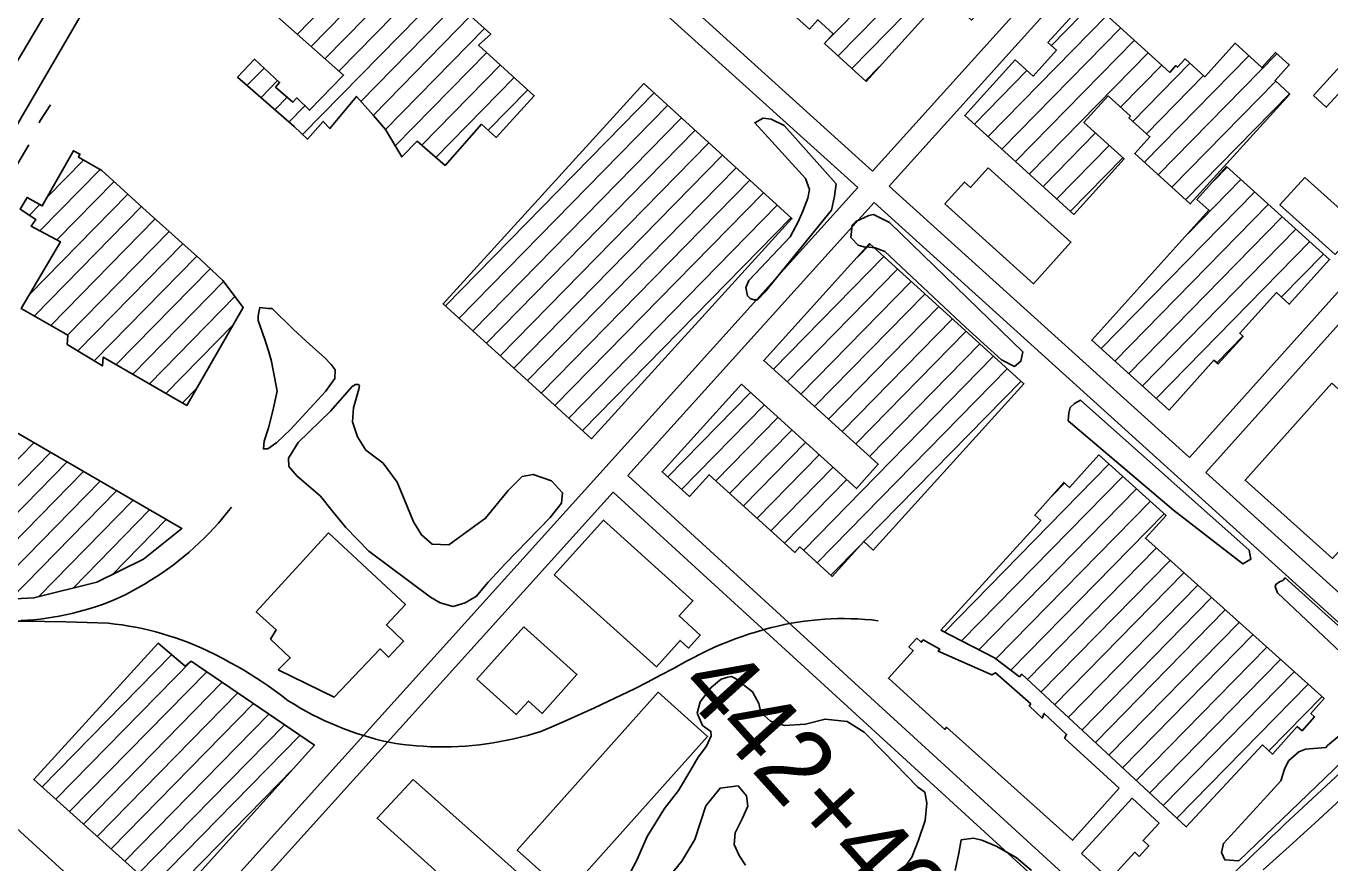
# Model space of a CAD drawing. Extents: x 3625074 to 3663148, y 511451 to 537151.
# Drawn here: x 3645103 to 3646863, y 527214 to 528343 of the extents above; entities that cross this region are included whole.
import ezdxf

# ---------------------------------------------------------------- set-up
doc = ezdxf.new("R2010")
doc.units = 0
for name, color, linetype in [('V-BLDG-OTLN', 7, 'Continuous'), ('V-GRID-MAJR', 7, 'Continuous'), ('V-LEVE-TOET', 7, 'Continuous'), ('V-RAIL-TRAK', 7, 'Continuous'), ('V-ROAD-CNTR', 7, 'Continuous'), ('V-SITE-VEGE', 7, 'Continuous'), ('V-SURV-IDEN', 7, 'Continuous'), ('V-TOPO-SHOR', 7, 'Continuous')]:
    doc.layers.add(name, color=color, linetype=linetype)

msp = doc.modelspace()

# ---------------------------------------------------------------- linework, layer by layer
at = {"layer": 'V-BLDG-OTLN'}
for p, q in [((3646182.1, 528321.5), (3647050, 529207)), ((3646199, 528303), (3647068.6, 529190.2)), ((3646217.5, 528286.2), (3646659.1, 528736.7)), ((3645468.8, 528332.6), (3645592.1, 528458.4)), ((3645487.6, 528316), (3645611.1, 528442.1)), ((3645506.3, 528299.5), (3645646.5, 528442.4)), ((3645525.1, 528282.9), (3645647, 528407.3)), ((3645475.9, 528197), (3645665.6, 528390.5)), ((3646486.9, 528317), (3646547, 528378.3)), ((3645554.7, 528241.7), (3645684.2, 528373.7)), ((3646401.5, 528194.2), (3646561.9, 528357.8)), ((3645571.5, 528223.1), (3645702.7, 528357)), ((3645587.8, 528204), (3645721.3, 528340.2)), ((3646420.1, 528177.4), (3646580.5, 528341)), ((3646438.6, 528160.6), (3646599, 528324.2)), ((3645601.1, 528181.8), (3645724.5, 528307.7)), ((3646457.2, 528143.8), (3646617.6, 528307.4)), ((3646631, 528142.6), (3646791.3, 528306.1)), ((3646734.7, 528319.8), (3646735, 528320.1)), ((3645400.9, 528263.4), (3645423.8, 528286.7)), ((3645636.7, 528182.5), (3645743, 528290.9)), ((3646236, 528269.3), (3646254.9, 528288.6)), ((3646580.4, 528233.8), (3646636.1, 528290.6)), ((3646596.8, 528214.8), (3646673.8, 528293.4)), ((3646612.4, 528159.4), (3646753.5, 528303.3)), ((3645419.8, 528246.9), (3645442.2, 528269.7)), ((3645655.7, 528166.1), (3645761.5, 528274.1)), ((3646383, 528211), (3646454, 528283.4)), ((3646615.4, 528198.1), (3646692.4, 528276.6)), ((3645668.7, 527965.9), (3645950.4, 528253.3)), ((3645726.6, 528202.7), (3645780, 528257.2)), ((3646649.5, 528125.8), (3646789.8, 528268.9)), ((3646668.1, 528109), (3646808.3, 528252.1)), ((3645438.6, 528230.4), (3645455.1, 528247.2)), ((3645457.4, 528213.8), (3645478.9, 528235.8)), ((3645687.2, 527949), (3645968.9, 528236.4)), ((3645705.7, 527932.2), (3645987.4, 528219.6)), ((3645724.2, 527915.3), (3646005.9, 528202.7)), ((3646475.7, 528127), (3646546.4, 528199.1)), ((3645742.7, 527898.5), (3646024.4, 528185.9)), ((3646494.3, 528110.2), (3646564.9, 528182.3)), ((3645761.2, 527881.6), (3646042.9, 528169)), ((3646512.8, 528093.4), (3646583.5, 528165.5)), ((3645121.3, 528067), (3645202.5, 528149.8)), ((3645131, 528112.6), (3645180, 528162.6)), ((3645779.7, 527864.8), (3646061.4, 528152.2)), ((3646706.1, 528134.5), (3646724.3, 528153)), ((3645144.2, 528054.7), (3645221.4, 528133.4)), ((3645798.2, 527848), (3646079.9, 528135.3)), ((3646671, 528062.9), (3646742.9, 528136.3)), ((3645106.2, 527980.1), (3645239.9, 528116.6)), ((3645816.7, 527831.1), (3646098.4, 528118.5)), ((3646554.1, 527908), (3646761.5, 528119.5)), ((3645107, 528088.1), (3645121.1, 528102.5)), ((3645113.7, 527952.1), (3645258.4, 528099.7)), ((3645835.2, 527814.3), (3646116.9, 528101.7)), ((3646572.7, 527891.2), (3646780, 528102.8)), ((3645136.1, 527939.2), (3645277, 528083)), ((3645853.7, 527797.4), (3646135.4, 528084.8)), ((3646591.3, 527874.4), (3646798.6, 528086)), ((3645158.4, 527926.3), (3645295.6, 528066.3)), ((3646609.8, 527857.7), (3646817.2, 528069.2)), ((3645172.4, 527904.9), (3645314.3, 528049.6)), ((3646225.1, 528031.7), (3646242.1, 528049.1)), ((3646628.4, 527840.9), (3646835.8, 528052.5)), ((3645194.4, 527891.6), (3645332.9, 528032.9)), ((3646111.7, 527880.2), (3646260.7, 528032.3)), ((3646797.4, 527977.6), (3646854.3, 528035.7)), ((3645224.3, 527886.4), (3645351.3, 528015.9)), ((3646130.2, 527863.4), (3646279.2, 528015.5)), ((3645246.7, 527873.5), (3645369.3, 527998.6)), ((3646148.7, 527846.6), (3646297.7, 527998.7)), ((3645269, 527860.5), (3645384.6, 527978.4)), ((3646167.3, 527829.8), (3646316.3, 527981.8)), ((3646185.8, 527813), (3646334.8, 527965)), ((3645291.4, 527847.6), (3645382.5, 527940.6)), ((3646204.4, 527796.2), (3646353.4, 527948.2)), ((3646222.9, 527779.4), (3646371.9, 527931.4)), ((3646710.4, 527888.8), (3646745.6, 527924.8)), ((3646241.4, 527762.6), (3646390.4, 527914.6)), ((3646152.1, 527635.8), (3646409, 527897.8)), ((3646170.7, 527619), (3646427.5, 527881)), ((3646233.7, 527647.6), (3646446, 527864.2)), ((3645313.7, 527834.7), (3645332.6, 527854)), ((3645969.2, 527734.8), (3646080.7, 527848.7)), ((3645987.7, 527718), (3646099.3, 527831.9)), ((3646033.9, 527729.5), (3646117.8, 527815)), ((3646052.5, 527712.7), (3646136.3, 527798.2)), ((3644939.2, 527603.4), (3645113.2, 527781)), ((3646071, 527695.9), (3646154.9, 527781.4)), ((3644961.8, 527590.8), (3645135.6, 527768)), ((3646089.5, 527679.1), (3646173.4, 527764.6)), ((3644986.2, 527579.9), (3645157.9, 527755.1)), ((3645016.3, 527574.9), (3645180.2, 527742.1)), ((3646108.1, 527662.3), (3646191.9, 527747.8)), ((3646342.5, 527525.5), (3646564.7, 527752.2)), ((3645047.4, 527570.9), (3645202.5, 527729.2)), ((3646126.6, 527645.5), (3646210.5, 527731)), ((3646365.7, 527513.5), (3646583.3, 527735.4)), ((3646487.5, 527709.1), (3646504.6, 527726.6)), ((3645081.6, 527570.1), (3645224.8, 527716.2)), ((3646389, 527501.5), (3646601.8, 527718.7)), ((3645119.5, 527573.1), (3645247.1, 527703.3)), ((3645166, 527584.8), (3645269.4, 527690.3)), ((3646412, 527489.2), (3646620.4, 527701.9)), ((3645219.1, 527603.3), (3645291.8, 527677.4)), ((3646432.1, 527474), (3646639, 527685.1)), ((3646189.2, 527602.2), (3646227.5, 527641.2)), ((3646454.6, 527461.3), (3646628.6, 527638.9)), ((3646472.9, 527444.3), (3646647.3, 527622.2)), ((3646491.3, 527427.3), (3646665.9, 527605.4)), ((3646509.6, 527410.3), (3646684.5, 527588.7)), ((3646527.9, 527393.3), (3646703.1, 527572)), ((3646546.3, 527376.3), (3646721.8, 527555.3)), ((3646564.6, 527359.2), (3646740.4, 527538.6)), ((3646583, 527342.2), (3646759, 527521.9)), ((3645124.1, 527316.5), (3645299, 527494.9)), ((3646601.3, 527325.2), (3646777.7, 527505.2)), ((3645142.7, 527299.8), (3645325.6, 527486.3)), ((3646619.6, 527308.2), (3646796.3, 527488.5)), ((3645161.3, 527283.1), (3645346.5, 527472)), ((3646638, 527291.2), (3646814.9, 527471.8)), ((3645180, 527266.4), (3645367.5, 527457.7)), ((3645198.6, 527249.7), (3645388.4, 527443.3)), ((3646656.3, 527274.2), (3646833.5, 527455)), ((3645217.3, 527233), (3645409.4, 527429)), ((3646780.6, 527365.4), (3646852.2, 527438.3)), ((3645235.9, 527216.3), (3645430.4, 527414.7)), ((3645254.5, 527199.6), (3645451.3, 527400.3)), ((3645273.2, 527182.9), (3645472.3, 527386)), ((3645291.8, 527166.2), (3645463.7, 527341.5))]:
    msp.add_line(p, q, dxfattribs=at)
for points in [[(3646928.2, 529317.6), (3647071.3, 529187.7), (3646852.1, 528946.4), (3646887.7, 528914), (3646738.8, 528750), (3646701.7, 528783.7), (3646600.4, 528672.1), (3646638.6, 528637.3), (3646379.1, 528351.5), (3646342.3, 528384.9), (3646236.8, 528268.7), (3646180.5, 528319.7), (3646192.5, 528333), (3646171.6, 528351.9), (3646160.2, 528339.3), (3646103.2, 528391), (3646466.8, 528791.4), (3646503.8, 528757.8), (3646605.9, 528870.2), (3646559.9, 528912)], [(3646840.8, 528249.5), (3646895.1, 528309.3), (3647016.3, 528199.2), (3646989.3, 528169.5), (3646885.4, 528263.8), (3646858.1, 528233.8)], [(3645936.5, 528265.9), (3646136.5, 528083.7), (3645865.8, 527786.4), (3645665.7, 527968.6)], [(3645319.6, 527831.3), (3645206.7, 527896.6), (3645205.7, 527884.8), (3645157.8, 527913.7), (3645158.9, 527926), (3645095.7, 527962.4), (3645148.8, 528052.2), (3645109.3, 528073.5), (3645115.6, 528082.4), (3645094.4, 528096.3), (3645104.2, 528112.2), (3645124.3, 528100.7), (3645166.4, 528175.1), (3645175.2, 528170.5), (3645173.5, 528166.4), (3645204.8, 528148.5), (3645270, 528089.2), (3645338.1, 528028.2), (3645368.4, 527999.8), (3645395.8, 527963.6)], [(3646401.4, 528152.1), (3646513.3, 528051.5), (3646463, 527995.6), (3646343.2, 528103.3), (3646369.7, 528132.7), (3646377.6, 528125.6)], [(3646723.5, 528153.8), (3646862.5, 528028.3), (3646808.1, 527968), (3646790.7, 527983.7), (3646741.2, 527928.8), (3646745.8, 527924.6), (3646712.1, 527887.3), (3646706.5, 527892.4), (3646645.8, 527825.2), (3646541.5, 527919.4), (3646699.7, 528094.7), (3646683.5, 528109.4)], [(3646829.1, 528139.2), (3646903.5, 528072.2), (3646870, 528035.1), (3646795.6, 528102.1)], [(3646241.4, 528049.7), (3646449.9, 527860.7), (3646246.4, 527636.2), (3646233.5, 527647.8), (3646190.8, 527600.7), (3646147.1, 527640.4), (3646140.4, 527633), (3646024.8, 527737.8), (3645998.2, 527708.5), (3645961.4, 527741.9), (3646068.3, 527859.9), (3646223.6, 527719.2), (3646253.2, 527751.9), (3646098.6, 527892.1)], [(3644991.7, 527851.6), (3645313, 527665.1), (3645261.1, 527624), (3645198, 527592.9), (3645113.1, 527571.5), (3645060.8, 527569.2), (3644993.2, 527577.9), (3644975.6, 527583), (3644904.7, 527622.8), (3644963.6, 527726.2), (3644928.1, 527746.4), (3644979.5, 527830.9), (3644970.7, 527833.7), (3644984, 527854.4), (3644988.2, 527849.2)], [(3646865.6, 527861.2), (3646983.5, 527755.6), (3646866.4, 527624.8), (3646748.5, 527730.5)], [(3646337.7, 527527.9), (3646472.5, 527676.1), (3646464.5, 527683.2), (3646503.7, 527727.4), (3646511.3, 527720.6), (3646551, 527764.5), (3646641.7, 527682.7), (3646614, 527652), (3646855.1, 527435.7), (3646837.3, 527415.8), (3646842.4, 527411.1), (3646825.5, 527392.3), (3646819, 527398.1), (3646785.6, 527360.9), (3646771.9, 527373.2), (3646669, 527262.4), (3646446.9, 527468.5), (3646443.8, 527465.2), (3646410.2, 527490.6)], [(3645815.7, 527602.9), (3645882.1, 527676.6), (3646002.9, 527567.8), (3645984.3, 527547.2), (3646012.9, 527521.5), (3645997, 527503.9), (3645985.5, 527514.2), (3645953.6, 527478.7)], [(3645510.8, 527659.6), (3645614.8, 527562.7), (3645589.1, 527535.2), (3645612.3, 527513.1), (3645591.9, 527491.8), (3645580.6, 527502.7), (3645518.5, 527437.8), (3645443, 527474.7), (3645459.3, 527490.9), (3645432.6, 527516), (3645440, 527528.5), (3645413.3, 527552.9)], [(3645774.8, 527532.4), (3645846.4, 527468.1), (3645799.3, 527415.7), (3645780.8, 527432.4), (3645764.4, 527414.1), (3645711.3, 527461.8)], [(3646578.4, 527314.7), (3646515.4, 527244.5), (3646345.5, 527397), (3646343, 527394.1), (3646266.9, 527463.1), (3646300.4, 527500.2), (3646294.5, 527505.7), (3646305.3, 527517.2), (3646311.2, 527511.7), (3646314, 527514.9), (3646336.1, 527502.4), (3646334.1, 527499.6), (3646406.5, 527467.7), (3646411.3, 527470.6), (3646459, 527428.6), (3646457, 527425.8), (3646474.5, 527409.5), (3646477.2, 527415.8), (3646507.4, 527387.3), (3646504.7, 527382.4)], [(3645325.4, 527486.4), (3645491.8, 527372.7), (3645299.4, 527159.3), (3645112.8, 527326.6), (3645280.8, 527510.5), (3645317.2, 527479.4)], [(3645832.4, 527171.6), (3645765.7, 527231.2), (3645956.1, 527444.2), (3646022.8, 527384.6)], [(3645625.2, 527326.7), (3645839.9, 527135.1), (3645791.4, 527080.7), (3645576.4, 527274.1)], [(3646527.5, 527226.8), (3646595.9, 527301.2), (3646632.4, 527267.6), (3646610.8, 527244.1), (3646618.6, 527236.9), (3646605.6, 527222.7), (3646599.4, 527228.3), (3646565.7, 527191.6)]]:
    msp.add_lwpolyline(points, close=True, dxfattribs=at)
for points in [[(3645637.3, 528416.1), (3645729.9, 528332.4), (3645713.6, 528317.6), (3645788.6, 528249.3), (3645737.2, 528193.2), (3645717.6, 528210.8), (3645668.2, 528155.4), (3645630.4, 528187.9), (3645610.1, 528166.8), (3645588, 528203.7), (3645571.8, 528222.7), (3645548.6, 528248.5), (3645512.8, 528205.1), (3645503.7, 528214.6), (3645482.7, 528190.8), (3645464.5, 528207.7), (3645388.1, 528274.6), (3645411.1, 528298.5), (3645444.8, 528267.3), (3645439.4, 528261), (3645462.5, 528240.7), (3645467.9, 528246.4), (3645485.1, 528229.8), (3645531.3, 528277.3), (3645394.1, 528398.8)], [(3646555, 528364.1), (3646646.8, 528280.9), (3646655, 528290), (3646657.3, 528287.9), (3646667.5, 528299.1), (3646694.1, 528275), (3646735, 528320.1), (3646771, 528287.4), (3646789.4, 528307.8), (3646808.1, 528290.9), (3646788.9, 528269.7), (3646808.8, 528251.6), (3646674.4, 528103.3), (3646599.4, 528171.2), (3646619.9, 528193.9), (3646591.6, 528219.6), (3646593.6, 528221.9), (3646563.5, 528249.1), (3646530.9, 528213.1), (3646585.1, 528164), (3646517.4, 528089.2), (3646370, 528222.7), (3646438.1, 528297.8), (3646462.3, 528275.9), (3646493.8, 528310.7), (3646482.2, 528321.2), (3646539.8, 528384.8)]]:
    msp.add_lwpolyline(points, dxfattribs=at)
at = {"layer": 'V-GRID-MAJR'}
msp.add_spline([(3645143, 517019), (3645082.2, 523076.2), (3645021.4, 529136.9), (3644995.2, 531741.3)], degree=3, dxfattribs=at)
at = {"layer": 'V-LEVE-TOET'}
msp.add_lwpolyline([(3646772.9, 527204.7), (3646807.9, 527236.1), (3646842.8, 527267.6), (3646877.5, 527299.3)], dxfattribs=at)
at = {"layer": 'V-RAIL-TRAK'}
for points in [[(3645095.6, 527540.9), (3645104.3, 527541.4), (3645112.9, 527542.1), (3645121.5, 527543), (3645130.1, 527544.1), (3645138.7, 527545.4), (3645147.2, 527546.9), (3645155.7, 527548.6), (3645164.1, 527550.5), (3645172.5, 527552.6), (3645180.9, 527554.9), (3645189.2, 527557.4), (3645197.4, 527560.1), (3645205.6, 527562.9), (3645213.7, 527566), (3645221.7, 527569.2), (3645229.7, 527572.7), (3645238, 527576.8), (3645246.2, 527581.1), (3645254.4, 527585.5), (3645262.4, 527590.2), (3645270.3, 527595), (3645278.2, 527600), (3645285.9, 527605.2), (3645293.5, 527610.5), (3645301, 527616), (3645308.3, 527621.7), (3645315.5, 527627.5), (3645322.6, 527633.5), (3645329.6, 527639.7), (3645336.4, 527646), (3645343.1, 527652.4), (3645349.6, 527659), (3645356, 527665.8), (3645362.2, 527672.6), (3645368.3, 527679.7), (3645374.2, 527686.8), (3645380, 527694.1)], [(3645069.7, 527540.6), (3645080.9, 527540), (3645098.5, 527540.4), (3645127.3, 527539.9), (3645156.1, 527539.3), (3645184.9, 527538.4), (3645213.6, 527537.4), (3645222.9, 527536.3), (3645232.1, 527535.1), (3645241.3, 527533.6), (3645250.4, 527531.9), (3645259.5, 527530.1), (3645268.6, 527528), (3645277.6, 527525.7), (3645286.6, 527523.2), (3645295.5, 527520.5), (3645304.3, 527517.6), (3645313.1, 527514.5), (3645321.8, 527511.2), (3645330.4, 527507.7), (3645339, 527504), (3645347.4, 527500.1)], [(3645994.2, 527486), (3646003.3, 527490.9), (3646012.5, 527495.6), (3646021.8, 527500.1), (3646031.1, 527504.5), (3646040.6, 527508.6), (3646050.2, 527512.5), (3646059.8, 527516.2), (3646069.5, 527519.7), (3646079.3, 527522.9), (3646089.2, 527526), (3646099.1, 527528.8), (3646109.1, 527531.5), (3646115.7, 527533.1)], [(3646115.7, 527533.1), (3646126.8, 527535.5), (3646135.6, 527537.3), (3646144.6, 527538.8), (3646153.5, 527540.1), (3646162.5, 527541.2), (3646171.5, 527542.1), (3646180.6, 527542.8), (3646189.6, 527543.3), (3646198.7, 527543.6), (3646207.7, 527543.7), (3646216.8, 527543.5), (3646225.8, 527543.2), (3646234.9, 527542.6), (3646243.9, 527541.8), (3646252.9, 527540.8)], [(3645347.4, 527500.1), (3645357.9, 527495), (3645368.3, 527489.7), (3645378.5, 527484.1), (3645388.7, 527478.4), (3645398.7, 527472.5), (3645408.7, 527466.4), (3645418.5, 527460.1), (3645428.2, 527453.6), (3645437.7, 527446.9), (3645447.2, 527440), (3645456.4, 527432.9), (3645464.3, 527428.1), (3645472.3, 527423.3), (3645480.3, 527418.8), (3645488.5, 527414.4), (3645496.7, 527410.2), (3645505.1, 527406.3), (3645513.5, 527402.4), (3645522, 527398.8), (3645530.6, 527395.4), (3645539.2, 527392.1), (3645548, 527389.1), (3645556.8, 527386.2), (3645565.6, 527383.5), (3645572, 527381.8), (3645574.5, 527381.1), (3645583.5, 527378.8), (3645592.5, 527376.7), (3645601.8, 527375.2), (3645611.2, 527373.9), (3645620.5, 527372.9), (3645629.9, 527372), (3645639.3, 527371.3), (3645648.8, 527370.8), (3645658.2, 527370.6), (3645667.6, 527370.5), (3645677.1, 527370.7), (3645686.5, 527371.1), (3645695.9, 527371.6), (3645705.3, 527372.4), (3645714.7, 527373.4), (3645724, 527374.6), (3645733.4, 527376), (3645742.6, 527377.6), (3645751.9, 527379.4), (3645761.1, 527381.4), (3645770.3, 527383.6), (3645779.4, 527386), (3645788.5, 527388.6), (3645797.5, 527391.4), (3645815.8, 527399.1), (3645834, 527406.9), (3645852.2, 527415), (3645870.2, 527423.2), (3645888.2, 527431.6), (3645906.1, 527440.2), (3645923.9, 527449), (3645941.6, 527458), (3645959.3, 527467.1), (3645976.8, 527476.5), (3645994.2, 527486)]]:
    msp.add_lwpolyline(points, dxfattribs=at)
at = {"layer": 'V-ROAD-CNTR'}
for points in [[(3644089.7, 526497.4), (3644224.3, 526724.3), (3645191.2, 528383.9), (3645330.9, 528601.1), (3645523.7, 528912.9), (3645820.8, 529433), (3646080.5, 529867.3), (3646336.2, 530309)], [(3644089.3, 526582.8), (3644895.4, 527968.3), (3645323.8, 528688.4), (3645602, 529144.8), (3646009.9, 529843.9)], [(3646245.6, 528147.5), (3647147.4, 529146.7)], [(3646245.6, 528147.5), (3645865.4, 528491.1), (3645750.1, 528594.9), (3645612.8, 528743.1), (3645498.7, 528865)], [(3646267.9, 528127.4), (3646923.4, 528853.7)], [(3646225.5, 528125.3), (3645845.3, 528468.8), (3645729, 528573.5), (3645590.9, 528722.7), (3645476.8, 528844.5)], [(3646673.3, 527761.1), (3647328.7, 528491.8)], [(3646695.5, 527741), (3647351, 528471.9)], [(3645284.5, 527082.7), (3646225.5, 528125.3)], [(3646673.3, 527761.1), (3646267.9, 528127.4)], [(3645915.2, 527736.7), (3646247.8, 528105.2)], [(3646986.8, 527437.4), (3646247.8, 528105.2)], [(3646802, 527266.1), (3646926.3, 527381.6), (3647065.8, 527514), (3647403.7, 527829.3), (3647529.1, 527957.9)], [(3647006.9, 527459.7), (3646695.5, 527741)], [(3646618.1, 527094), (3645915.2, 527736.7)], [(3645306.7, 527062.5), (3645895.1, 527714.4)], [(3646597.8, 527071.8), (3645895.1, 527714.4)], [(3645284.5, 527082.7), (3644783.9, 527539.6), (3644727.3, 527583.7)]]:
    msp.add_lwpolyline(points, dxfattribs=at)
msp.add_spline([(3646070, 526668.5), (3646149.7, 526724.8), (3646228.5, 526783), (3646303.5, 526843), (3646405.7, 526917), (3646505.4, 526983.8), (3646567.8, 527045.2), (3646662.9, 527134.4), (3646802, 527266.1)], degree=3, dxfattribs=at)
at = {"layer": 'V-SITE-VEGE'}
for points in [[(3646078.4, 527999.9), (3646134.3, 528058.8), (3646145, 528079.3), (3646151.2, 528093.6), (3646158.2, 528111.2), (3646160.3, 528122.7), (3646155, 528137.8), (3646086.5, 528212.9), (3646097.9, 528219.1), (3646108.5, 528217.9), (3646126.1, 528209), (3646196.5, 528130.3), (3646194, 528113.7), (3646190.2, 528094.8), (3646099.8, 527984.2), (3646089.9, 527974), (3646085.7, 527973.9), (3646080.2, 527975.6), (3646076.5, 527979.2), (3646074.4, 527990.7)], [(3646216.1, 528058), (3646218.1, 528074.6), (3646223.1, 528079.7), (3646240.4, 528087.9), (3646246.9, 528088.9), (3646268.2, 528078.2), (3646448.2, 527903.6), (3646445.7, 527891.1), (3646437.1, 527884.1), (3646419.5, 527893), (3646371.4, 527936.7), (3646262, 528039.1), (3646249, 528043.9), (3646240.7, 528045.1), (3646233.8, 528045.5), (3646226, 528047.6)], [(3645434.7, 527962.3), (3645463.7, 527933.8), (3645485.7, 527913.6), (3645505.3, 527896), (3645514.6, 527886.5), (3645519.8, 527879.2), (3645519.6, 527867.7), (3645507, 527850.1), (3645459.7, 527799.1), (3645441.1, 527781.3), (3645428.9, 527772.8), (3645422.9, 527772.7), (3645424.1, 527783.3), (3645429.8, 527801.3), (3645435.8, 527824), (3645441.7, 527850.7), (3645434.1, 527890.6), (3645430.2, 527903.8), (3645425.8, 527917.5), (3645421.5, 527930.8), (3645416.1, 527945.9), (3645416, 527952.3), (3645418.1, 527963.4), (3645429.2, 527962.2)], [(3645552, 527853.2), (3645544.6, 527828.2), (3645543.1, 527809.3), (3645549.9, 527788.8), (3645561.3, 527771.1), (3645584.6, 527753.5), (3645603.4, 527727.7), (3645616.8, 527696.2), (3645625.5, 527674.3), (3645636.4, 527656.6), (3645650.9, 527644), (3645673.4, 527643.4), (3645722.9, 527679.2), (3645753.4, 527716.6), (3645772.4, 527735.3), (3645787.1, 527738.3), (3645812, 527729.6), (3645827, 527713.3), (3645825.4, 527699.5), (3645810.2, 527679.9), (3645749.2, 527617.7), (3645726.2, 527592.4), (3645710.9, 527573.8), (3645695.5, 527564.8), (3645679, 527559.9), (3645661.5, 527565.1), (3645648.5, 527572.7), (3645565.5, 527634.6), (3645534.2, 527666.7), (3645515.9, 527688.9), (3645499.9, 527708.8), (3645468.1, 527736.3), (3645457.3, 527749), (3645456.7, 527760), (3645470.1, 527781.4), (3645513.5, 527823.5), (3645542.7, 527857.1), (3645547.3, 527859.5), (3645551, 527859.6), (3645552.8, 527858.2)], [(3646509.6, 527810.5), (3646510.4, 527821.5), (3646512.5, 527828.4), (3646518, 527834), (3646526.1, 527838.3), (3646754, 527636), (3646756.1, 527623.7), (3646745.6, 527617.5), (3646652, 527689.8)], [(3646792.3, 527578.3), (3646788.9, 527587), (3646789.8, 527589.8), (3646794.8, 527593.1), (3646799.3, 527595), (3646802.5, 527598.7), (3646965, 527452.3), (3646969.1, 527433.5), (3646961.3, 527428.8), (3646949.7, 527433.6), (3646924.1, 527454.3)], [(3646917.4, 527420.2), (3646919.6, 527421.1), (3646921, 527421.2), (3646932.6, 527414.5), (3646935, 527410.8), (3646934.2, 527405.8), (3646926.5, 527396), (3646739.9, 527216.6), (3646721, 527218.1), (3646716.7, 527228.2), (3646719.3, 527240.2), (3646778.8, 527305.1), (3646796.8, 527324.7), (3646801.6, 527340.4), (3646806.9, 527351.6), (3646820.9, 527363.8), (3646830.1, 527367.6), (3646857.6, 527369.9), (3646859.8, 527372.3)]]:
    msp.add_lwpolyline(points, close=True, dxfattribs=at)
for points in [[(3645907.3, 527180.2), (3645926.9, 527216.9), (3645941, 527249.7), (3645964.7, 527287.4), (3645983.6, 527311.6), (3646000.1, 527339.5), (3646009.9, 527356.7), (3646021.1, 527371.6), (3646027.7, 527385.5), (3646027.2, 527391.4), (3646016, 527399.5), (3646008.8, 527415.9), (3646012.7, 527431.2), (3646027.5, 527450.7), (3646036.1, 527457.8), (3646041.1, 527462), (3646050.2, 527464.5), (3646054.8, 527465.5), (3646060.4, 527462.8), (3646083.2, 527444.8), (3646091.8, 527428.9), (3646094.7, 527417), (3646107.8, 527405.3), (3646126.8, 527399.2), (3646154.8, 527401.1), (3646181.3, 527408), (3646211.2, 527404.8), (3646234, 527390.5), (3646260.2, 527363.9), (3646306.6, 527316), (3646315.9, 527309.3), (3646318.9, 527294.6), (3646316.6, 527271.1), (3646307.4, 527244.8), (3646298.6, 527221.6), (3646278, 527192.8)], [(3646074.1, 527210.7), (3646065.5, 527223.9), (3646058.4, 527239), (3646059.9, 527254.6), (3646069.7, 527274.5), (3646077.2, 527290.3), (3646075.1, 527304.5), (3646063.9, 527318.1), (3646039.6, 527314.9), (3646020.2, 527291.1), (3646005.4, 527245.4), (3645988, 527216.1), (3645972.3, 527197)], [(3646356.8, 527203.8), (3646361.9, 527226.9), (3646365.3, 527244.9), (3646381.7, 527247.2), (3646393.1, 527244.6), (3646412.6, 527236.4), (3646439.6, 527221.2), (3646460.2, 527203.8)]]:
    msp.add_lwpolyline(points, dxfattribs=at)
at = {"layer": 'V-TOPO-SHOR'}
for points in [[(3645135.3, 528237), (3645121.3, 528214.9), (3645120.3, 528212.8)], [(3645106.2, 528183.1), (3645042.4, 528075.6), (3645038.4, 528066.9)]]:
    msp.add_lwpolyline(points, dxfattribs=at)

# ---------------------------------------------------------------- texts
at = {"layer": 'V-SURV-IDEN'}
msp.add_text('442+46.3', height=100, rotation=312.0203, dxfattribs=at).set_placement((3645980.6, 527450.2))

doc.saveas('drawing.dxf')
